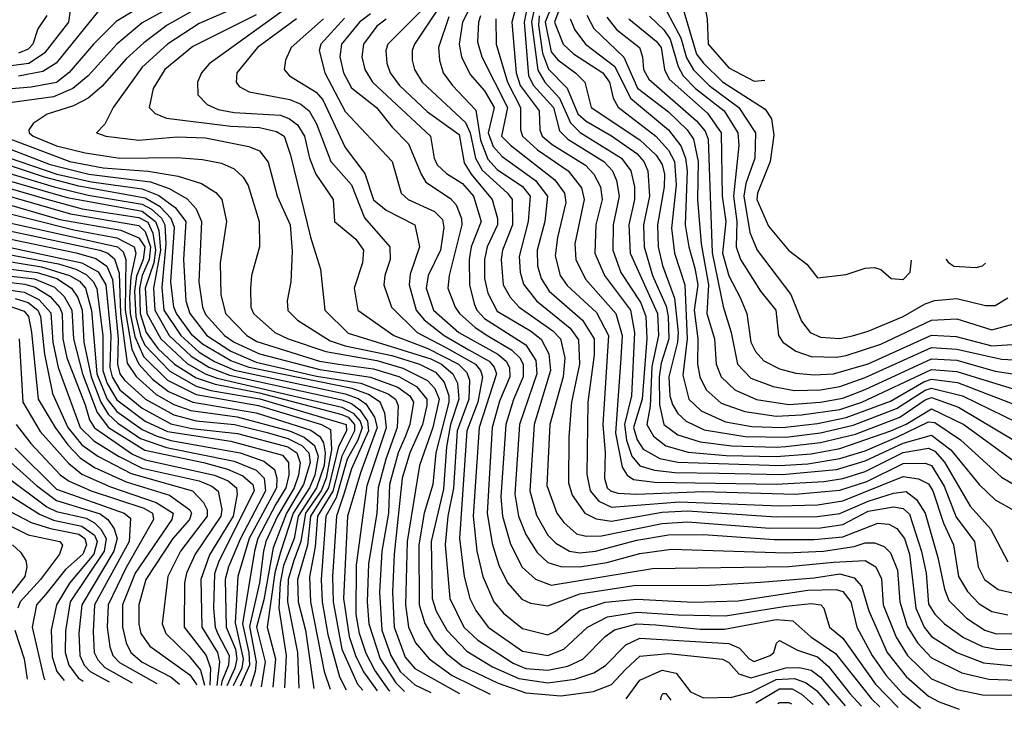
# Model space of a CAD drawing. Extents: x 501367 to 657802, y 482273 to 547541.
# Tile 679 of 714: x 643949 to 647054, y 483085 to 485263. Entities that reach past the tile are written whole.
import ezdxf

# ---------------------------------------------------------------- set-up
doc = ezdxf.new("R2010")
doc.units = 0

msp = doc.modelspace()

# ---------------------------------------------------------------- linework, layer by layer
at = {"layer": '0CON20XD'}
for points in [[(646123.7, 485408.2), (646109.1, 485395), (646099.2, 485355), (646117, 485265), (646120, 485185), (646185, 485110.7), (646265, 485068.1), (646299.3, 485071.9)], [(644542.6, 485367.4), (644335, 485252.5), (644255, 485185.6), (644165, 485084.8), (644116.6, 485045), (644055, 485019.5), (643925, 485000.7)], [(646018.1, 485375), (646083.8, 485153.8), (646105, 485124.9), (646165, 485066.6), (646299.8, 484979.8), (646319.6, 484949.6), (646327.7, 484897.7), (646316.2, 484815), (646276, 484715), (646273.4, 484695), (646310.4, 484610.4), (646373.2, 484535), (646431.2, 484491.2), (646465, 484448), (646555, 484458), (646615, 484478), (646645, 484480), (646665, 484474), (646697.5, 484445), (646735, 484442.5), (646757.5, 484465), (646761.9, 484503.8)], [(644385, 485337.7), (644253.2, 485256.8), (644181.1, 485185), (644104.7, 485095.3), (644065, 485064.7), (643985, 485049.7), (643715, 485026.3)], [(643905, 485116), (643977.6, 485125), (644029.7, 485160.3), (644104.2, 485255), (644116.1, 485345)], [(644685, 485324.9), (644515, 485250.1), (644415.2, 485185), (644335, 485112.9), (644243.1, 484985), (644216.8, 484933.2), (644191.2, 484905), (644220, 484895), (644325, 484882.3), (644445, 484892.3), (644535, 484889.8), (644671.7, 484861.7), (644705, 484848.1), (644732.6, 484812.6), (644760.9, 484705), (644801.4, 484615), (644807.8, 484532.2), (644804.2, 484435), (644792.4, 484375), (644794.2, 484344.2), (644825, 484314.3), (644928.3, 484248.3), (644975, 484232.4), (645122.1, 484202.1), (645209.8, 484175), (645260.1, 484150.1), (645287.9, 484117.9), (645302, 484075), (645302, 484055), (645261.6, 483895), (645251.5, 483795), (645224.9, 483704.9), (645207.9, 483605), (645208.8, 483415), (645226.8, 483356.8), (645255.8, 483305.8), (645295, 483261.8), (645345, 483221.3), (645457.7, 483167.7), (645545, 483137), (645655, 483128.4), (645758.8, 483141.2), (645815, 483163.4), (645859.4, 483210.6), (645905, 483253), (645995, 483262), (646165, 483243.2), (646185, 483233), (646217.4, 483197.4), (646254.7, 483184.7), (646365, 483216.4), (646407.1, 483217.1), (646445, 483208.7), (646475, 483187.2), (646551.9, 483096.9)], [(645292.9, 485335), (645194, 485185), (645186.9, 485165), (645186.5, 485135), (645193.5, 485105), (645218.3, 485065), (645355, 484937.7), (645369.2, 484905), (645386.2, 484825), (645407.1, 484787.1), (645487.7, 484715), (645502.3, 484695), (645502.6, 484615), (645471.5, 484535), (645466.9, 484505), (645473.2, 484425), (645496.2, 484386.2), (645524.3, 484355), (645629.9, 484279.9), (645654.3, 484255), (645668.3, 484195), (645662.9, 484135), (645620.5, 483985), (645611.5, 483791.5), (645642.4, 483705), (645665.1, 483675.1), (645705, 483639.5), (645735, 483631.6), (645783.5, 483633.5), (645975, 483672.1), (646055, 483676.8), (646315, 483657.8), (646475, 483658), (646545, 483668.6), (646625, 483711.2), (646705, 483724.5), (646735, 483719.7), (646755, 483701.7), (646793.1, 483583.1), (646807.3, 483515), (646815, 483416.9), (646835, 483385.7), (646865.3, 483355.3), (646925, 483311.9), (646985, 483283.9), (647035, 483273.7), (647125, 483274.9)], [(645385.4, 485335), (645345.4, 485255), (645334.8, 485185), (645342.1, 485145), (645369.3, 485089.3), (645415, 485038.1), (645445.4, 484985), (645426.7, 484905), (645442.2, 484862.2), (645470.3, 484830.3), (645575.2, 484755), (645613.2, 484705), (645604.6, 484625), (645580.7, 484535), (645582.3, 484485), (645593.3, 484445), (645619, 484405), (645723.6, 484313.6), (645760.6, 484255), (645760.7, 484205), (645740.4, 484055), (645737.3, 483827.3), (645748.4, 483775), (645775, 483742), (645815, 483723.7), (646029.4, 483740.6), (646345, 483727.9), (646465, 483731.1), (646545, 483743.1), (646735, 483820.8), (646783.2, 483813.2), (646815, 483797.4), (646829.3, 483775), (646862.8, 483672.8), (646894.2, 483605), (646910, 483505), (646937.8, 483457.8), (646975, 483418), (647015, 483394.4), (647065, 483383.2)], [(645519.5, 485325), (645500.6, 485255), (645511.2, 485131.2), (645514.5, 485095), (645527.3, 485055), (645587.6, 484975), (645589.4, 484915), (645596.7, 484895), (645628.2, 484868.2), (645733, 484803), (645759.5, 484775), (645780.4, 484735), (645785.9, 484695), (645765.7, 484615), (645762.7, 484525), (645793.3, 484455), (645875.4, 484345), (645888.2, 484275), (645878.1, 484075), (645856, 483985), (645863, 483935), (645879.6, 483885), (645905, 483854.3), (645950.9, 483840.9), (646015, 483833.3), (646155, 483830.5), (646353.7, 483826.3), (646525, 483842.5), (646615, 483869.9), (646735, 483925.3), (646825, 483950.5), (646886, 483905), (646975, 483795.2), (647025, 483746.2), (647085, 483712.9)], [(645555.7, 485334.3), (645539.7, 485255), (645553.8, 485085), (645569.2, 485055), (645632.2, 484985), (645651.3, 484911.3), (645678, 484885), (645791.2, 484815), (645818, 484785), (645831.2, 484755), (645839.1, 484705), (645820.3, 484615), (645819.5, 484535), (645844.9, 484464.9), (645908.2, 484368.2), (645923.6, 484325), (645926.4, 484256.4), (645911.8, 484065), (645885.1, 483975), (645896.3, 483936.3), (645915, 483907), (645967.5, 483877.5), (646025, 483865.6), (646345, 483854.8), (646435, 483860.4), (646535, 483876.9), (646615, 483901.9), (646715.1, 483944.9), (646815, 483992.5), (646835, 483990.7), (646916.1, 483936.1), (647045, 483818.8), (647085, 483794.8)], [(645642.1, 485345), (645605.8, 485255), (645625, 485160.6), (645645.6, 485135.6), (645703.3, 485093.3), (645731, 485065), (645751.7, 484985), (645905, 484883.3), (645955.9, 484835), (645974.8, 484805.2), (645982.1, 484775), (645981.1, 484735), (645960.4, 484615), (645962.4, 484545), (645976.3, 484486.3), (646013.8, 484383.8), (646025.8, 484275), (646024, 484245), (645996.5, 484135), (645999.6, 484075), (646007.3, 484047.3), (646025, 484019.6), (646050.7, 483995), (646107.8, 483967.8), (646236.9, 483946.9), (646365, 483944.9), (646475, 483958.3), (646577.4, 483982.6), (646714.5, 484035), (646805, 484092.7), (646825, 484099.2), (646922.4, 484075), (647095, 483991.2)], [(645665.4, 485334.6), (645635.4, 485255), (645663, 485185), (645695, 485155.1), (645788.4, 485095), (645809, 485065), (645821.1, 485015), (645836.5, 484986.5), (645955, 484894.6), (645995, 484850.2), (646013.9, 484815), (646019.3, 484740.7), (646004.3, 484604.3), (646013.9, 484525), (646046.7, 484425), (646054.1, 484255), (646039.9, 484139.9), (646059.3, 484065), (646098.1, 484028.1), (646175, 483992.9), (646258.2, 483978.2), (646355, 483974.9), (646465, 483987.6), (646555, 484006.6), (646695, 484058.4), (646800.7, 484119.3), (646825, 484127.6), (646906.8, 484116.8), (647095, 484044.6)], [(645965.2, 485335), (646033.9, 485205), (646051.9, 485141.9), (646073.9, 485103.9), (646122.9, 485055), (646217.1, 484985), (646269.7, 484905), (646267.4, 484825), (646238.5, 484745), (646232.3, 484705), (646251.1, 484591.1), (646275, 484535.3), (646381, 484395), (646415, 484311.1), (646441.4, 484275), (646475, 484260), (646535, 484256.2), (646575, 484264.5), (646625, 484278.8), (646735, 484325.2), (646805, 484365.2), (646835, 484375.9), (646905, 484382.7), (646995, 484360), (647025, 484359.8), (647065.1, 484384.8)], [(644198.9, 485291.1), (644064.3, 485125.7), (644021.3, 485098.7), (643945, 485084)], [(644515, 485302.6), (644414.3, 485245), (644340.1, 485189.9), (644285, 485139), (644208.3, 485051.7), (644164.7, 485015.3), (644119, 484991), (644035.6, 484964.4), (643991.8, 484935), (643977.8, 484915), (643978.6, 484905), (643991.6, 484895), (644065, 484864.5), (644155, 484841.8), (644264.9, 484824.9), (644445, 484827.1), (644525, 484821.3), (644585, 484809.1), (644625, 484791.4), (644653.4, 484765), (644669.6, 484739.6), (644704.2, 484625), (644705.3, 484545), (644680.3, 484455), (644676.9, 484415), (644678.3, 484355), (644686.7, 484335), (644753.3, 484275), (644795.3, 484255), (644914.6, 484214.6), (645075, 484186.8), (645157.6, 484162.4), (645235, 484123.8), (645258.5, 484098.5), (645271.3, 484065), (645252.3, 483975), (645210.1, 483855), (645170.9, 483615), (645166.1, 483415), (645175.4, 483345), (645196.9, 483295), (645240.2, 483245), (645312.3, 483192.3), (645433.1, 483132.7)], [(644795, 485301.7), (644546.9, 485123.1), (644522.4, 485095), (644509.6, 485065), (644510.9, 485025), (644540.5, 484995), (644575, 484979.2), (644625, 484969.5), (644771.1, 484961.1), (644799.9, 484949.9), (644825, 484930.2), (644847, 484895), (644862.6, 484825), (644882.4, 484775), (644937.5, 484695), (644941.8, 484625), (645009.2, 484569.2), (645033, 484535), (645029.6, 484495), (645003.4, 484415), (645015.3, 484345), (645128.4, 484265), (645235.8, 484224.2), (645333.2, 484175), (645358.9, 484148.9), (645367.3, 484125), (645364.9, 484064.9), (645328.8, 483965), (645316.7, 483783.3), (645299.6, 483695), (645290.4, 483605), (645305.6, 483435.6), (645350, 483345), (645393.8, 483303.8), (645505, 483230.6), (645545, 483214.7), (645615, 483209), (645678.1, 483221.9), (645725, 483243.9), (645795.2, 483315), (645825, 483336.5), (645895, 483355.1), (645955, 483352), (646095, 483338.6), (646171.8, 483338.2), (646335, 483369.4), (646386.8, 483365), (646443.9, 483313.9), (646521.6, 483261.6), (646635, 483118.3), (646661.4, 483093.4)], [(645222.6, 485297.4), (645109.8, 485185), (645104, 485165), (645107.2, 485125), (645116.8, 485095), (645147.1, 485055), (645235, 484971.5), (645335, 484899.8), (645350.7, 484810.7), (645372.4, 484775), (645439, 484695), (645456.1, 484635), (645456.1, 484615), (645423.1, 484545), (645414.4, 484505), (645414.9, 484445.1), (645425, 484398.9), (645455, 484342.6), (645560, 484280), (645593.6, 484253.6), (645617.8, 484207.8), (645623, 484155), (645571.7, 483985), (645557.8, 483775), (645578.6, 483698.6), (645614.8, 483635), (645639.4, 483609.4), (645682.8, 483585), (645715, 483579.3), (645765, 483584.5), (645895, 483619.5), (645995, 483636), (646105, 483637), (646328.3, 483621.7), (646455, 483621.4), (646545, 483629.7), (646655, 483673.3), (646690.1, 483670.1), (646715, 483656.1), (646739.7, 483625), (646755, 483575.4), (646774.9, 483405), (646801.7, 483345), (646825, 483315.5), (646905, 483264.3), (646988.2, 483231.8), (647085, 483222.8)], [(645573.6, 485306.4), (645563.1, 485255), (645583.2, 485103.2), (645605, 485065.4), (645651.1, 485015), (645686.4, 484936.4), (645716.5, 484906.5), (645846.7, 484825), (645876.6, 484785), (645887.8, 484735), (645888, 484695), (645869.9, 484615), (645874.1, 484525), (645960.6, 484335), (645964, 484265), (645942.8, 484167.2), (645937.2, 484042.8), (645926.7, 483985), (645947.6, 483947.6), (645987.2, 483917.2), (646057.6, 483897.6), (646177, 483887), (646335, 483883.9), (646445, 483892.2), (646535, 483908.5), (646696.6, 483965), (646745, 483985.2), (646825, 484033.9), (646926.4, 483985), (647085, 483868.8)], [(644034.4, 485275.6), (644006.1, 485233.9), (643990.3, 485185), (643975, 485169.3), (643945, 485157.2)], [(644695, 485277.9), (644495, 485177.7), (644406.5, 485105), (644370.2, 485045), (644357.2, 484985), (644376, 484966), (644411.4, 484951.4), (644615, 484926.4), (644705, 484922.3), (644759.1, 484909.1), (644782.8, 484895), (644803.2, 484835), (644865.7, 484575.7), (644897.8, 484475), (644911.1, 484345), (644985, 484273.3), (645245, 484192.3), (645279.3, 484175), (645314.9, 484145), (645329.2, 484115), (645334.1, 484065), (645307.8, 483985), (645294.4, 483914.4), (645285, 483780.5), (645246.9, 483615), (645249.9, 483435), (645262.2, 483395), (645295.7, 483335), (645358.8, 483268.8), (645439.7, 483219.7), (645522.7, 483182.7), (645615, 483169.5), (645699.7, 483180.3), (645759.9, 483200.1), (645796.4, 483223.6), (645860.7, 483289.3), (645905, 483309.9), (646185, 483293.6), (646218.9, 483278.9), (646249.3, 483245), (646265, 483236.4), (646315.4, 483255), (646327.3, 483265), (646335.7, 483294.3), (646345, 483302.5), (646402.1, 483272.1), (646465, 483250.6), (646500.1, 483220.1), (646567.2, 483135), (646604.1, 483095.2)], [(644821.6, 485265), (644698.7, 485175), (644633.5, 485095), (644631.1, 485065), (644641.3, 485051.3), (644672.2, 485035), (644801, 485011), (644835.9, 484995.9), (644862, 484975), (644885, 484933.3), (644930.3, 484815), (644995, 484740.7), (645036.5, 484636.5), (645115.8, 484545), (645117.5, 484505), (645100.2, 484455), (645097.1, 484425), (645121.4, 484355), (645202.3, 484275), (645295, 484226.3), (645386, 484175), (645402.2, 484155), (645408.6, 484135), (645393.4, 484055), (645359.3, 483965), (645336.1, 483625), (645351, 483505), (645368.8, 483435), (645387.6, 483397.6), (645426.5, 483345), (645535, 483268.5), (645615, 483254.9), (645665, 483274.8), (645739.3, 483345), (645802.5, 483377.5), (645895, 483392.6), (646026.1, 483383.9), (646175, 483380.4), (646365, 483411.5), (646445, 483419), (646475.5, 483415), (646485.5, 483405), (646503.2, 483345), (646545, 483310), (646648.1, 483165), (646719.1, 483091.5)], [(644907.2, 485265), (644805.3, 485175), (644786.8, 485135), (644782.7, 485105), (644800, 485085), (644883.7, 485033.7), (644905, 485010), (644975, 484859.1), (645037.2, 484777.2), (645065, 484694.3), (645105, 484661.2), (645194.8, 484614.8), (645209.6, 484545), (645180.4, 484459.6), (645177.1, 484425), (645199.4, 484345), (645224.6, 484314.6), (645287.1, 484265), (645365, 484220.6), (645429.9, 484185), (645445.6, 484165.6), (645452.4, 484145), (645398.3, 483975), (645379, 483695), (645390.1, 483585), (645409.7, 483505), (645443.8, 483425), (645475, 483388.9), (645535, 483340.8), (645615, 483320.7), (645638.4, 483331.6), (645715, 483397.4), (645795, 483424), (645895, 483432.8), (646073.5, 483423.5), (646215, 483427.9), (646435, 483461.2), (646523.6, 483463.6), (646545, 483457.3), (646569.9, 483425), (646589.2, 483345), (646637, 483255), (646681.8, 483191.8), (646733.6, 483135), (646790.4, 483089.2)], [(644972.8, 485267.2), (644898.9, 485185), (644893.2, 485165), (644911.1, 485095), (644975, 484973.2), (645123.5, 484815), (645152.2, 484715), (645173.9, 484695), (645256.9, 484656.9), (645281.8, 484631.8), (645286.8, 484606.8), (645275.8, 484535), (645236.6, 484455), (645230.4, 484415), (645253.9, 484345), (645333.3, 484275), (645457.1, 484207.1), (645483.3, 484185), (645493.3, 484165), (645494.5, 484135), (645462.3, 484057.7), (645438.5, 483975), (645423.3, 483705), (645438.7, 483608.7), (645460.4, 483540.4), (645487.5, 483485), (645532.7, 483432.7), (645560.3, 483420.3), (645615, 483412), (645715, 483450.3), (645886.1, 483476.1), (646125, 483477.1), (646285, 483486.3), (646455, 483500.5), (646535, 483513.3), (646581, 483501), (646603.9, 483473.9), (646626.7, 483396.7), (646684.9, 483265), (646745, 483189), (646815, 483126.4), (646848.5, 483108.5), (646912, 483085.4)], [(645055, 485281.2), (645020.3, 485255), (644963.9, 485185), (644958.9, 485145), (644970.2, 485095), (644995, 485047.7), (645073.9, 484985), (645123.1, 484923.1), (645175, 484870.6), (645214.5, 484774.5), (645230.1, 484750.1), (645307.7, 484697.7), (645325, 484677.9), (645341.7, 484635), (645343.4, 484615), (645303.3, 484455), (645299.1, 484415), (645322, 484355), (645335.9, 484335), (645385, 484290.4), (645424.9, 484264.9), (645500.1, 484220.1), (645525.9, 484195), (645536.7, 484175), (645536.7, 484135), (645506.2, 484063.8), (645482.1, 483985), (645466.2, 483756.2), (645471.9, 483695), (645497.1, 483607.1), (645534, 483534), (645575.9, 483495.9), (645625, 483477.5), (645945, 483529.7), (646375, 483536), (646515, 483550.4), (646614.9, 483554.9), (646648.7, 483535), (646667.3, 483497.3), (646671.9, 483415), (646713.4, 483313.4), (646748.4, 483255), (646825, 483181.9), (646905, 483148.2), (646985, 483130.6), (647095, 483129.6)], [(645105, 485264.1), (645075, 485242.4), (645032.7, 485185), (645027.8, 485145), (645037.4, 485105), (645061.6, 485065), (645244.3, 484895), (645255.9, 484825), (645265, 484804.7), (645295, 484777.3), (645345, 484745.8), (645379.6, 484705), (645404.5, 484625), (645373.2, 484545), (645366.8, 484505), (645367, 484425), (645382.3, 484365), (645390.7, 484345), (645415, 484319.5), (645545, 484236.5), (645576.7, 484186.7), (645579.7, 484145), (645524.9, 483985), (645510.8, 483765), (645522.1, 483695), (645545, 483637.3), (645580.5, 483580.5), (645615, 483548.5), (645655.9, 483535.9), (645715, 483535.1), (645801, 483549), (645905, 483577.3), (646005, 483591.5), (646365, 483579.6), (646484.3, 483584.3), (646580.6, 483599.4), (646615, 483610.8), (646645, 483611.3), (646675, 483599.8), (646695, 483579.7), (646717.8, 483525), (646724.3, 483425), (646748.1, 483348.1), (646780.6, 483295), (646825, 483247.8), (646920.5, 483200.5), (647005, 483180.2), (647095, 483177.8)], [(645301.9, 485271.9), (645270, 485175), (645272.5, 485135), (645284, 485095), (645313.5, 485055), (645387.3, 484977.3), (645401.7, 484881.7), (645425, 484822), (645455, 484790.1), (645535, 484736.3), (645559.2, 484705), (645552.9, 484625), (645524.6, 484515), (645527.5, 484465), (645537.9, 484427.9), (645578.8, 484375), (645685, 484288.3), (645711.5, 484251.5), (645714, 484175), (645689.3, 484055), (645680.6, 483945), (645679.2, 483800.8), (645691.5, 483761.5), (645730.8, 483705), (645766.6, 483686.6), (645815, 483679.1), (645975, 483707.6), (646055, 483711.5), (646335, 483692.9), (646465, 483693.6), (646535, 483703.6), (646625, 483742.7), (646705, 483767.9), (646745, 483772.8), (646777.7, 483747.7), (646805.1, 483705), (646844.5, 483564.5), (646865.1, 483465.1), (646879.4, 483429.4), (646935, 483372.8), (646993.3, 483335), (647025, 483324.3), (647115, 483323.8)], [(645402.6, 485275), (645395.6, 485255), (645392.4, 485192.4), (645406, 485145), (645487.4, 484985), (645468.7, 484895), (645496.4, 484866.4), (645636.6, 484756.6), (645667.3, 484715), (645671.1, 484685), (645644.9, 484575.1), (645637.2, 484517.2), (645653.5, 484455), (645675, 484423.6), (645767.7, 484337.7), (645805.6, 484265), (645788, 483985), (645794.9, 483895), (645793.1, 483815), (645802.1, 483785), (645812, 483775), (645835, 483767.6), (645895, 483764.7), (646105, 483773.2), (646395, 483764.4), (646535, 483777.4), (646621.1, 483805), (646735, 483861.9), (646805, 483863), (646824.6, 483854.6), (646865, 483790), (646902, 483692), (646960.2, 483615), (646971.7, 483535), (646991.4, 483495), (647035, 483464), (647085, 483451.7)], [(645450.1, 485265), (645451.2, 485185), (645487.3, 485065), (645527.8, 484985), (645527.9, 484915), (645534.5, 484895), (645582, 484852), (645679.1, 484785), (645721.2, 484731.2), (645729.3, 484695), (645699.4, 484555), (645703.2, 484505), (645733.7, 484443.7), (645829.1, 484335), (645848.6, 484265), (645845, 484194.2), (645827.5, 483957.5), (645849.4, 483849.4), (645864.9, 483824.9), (645885, 483810.8), (645952.5, 483802.5), (646335, 483796.4), (646484.9, 483805.1), (646545, 483813.8), (646615, 483836.1), (646735, 483896.5), (646815, 483909.8), (646835, 483900.1), (646865.6, 483865.6), (646946.3, 483726.3), (647010.9, 483655), (647065, 483551.1)], [(645587.5, 485275), (645584.9, 485244.9), (645597.3, 485157.3), (645616.4, 485106.4), (645675.9, 485045.9), (645709.5, 484965), (645735, 484942), (645815.7, 484895.7), (645895, 484839.6), (645917.5, 484815), (645930.3, 484785), (645935.1, 484705), (645916, 484615), (645918, 484545), (645944.5, 484455), (645988.2, 484358.2), (645994.5, 484325), (645996, 484255), (645972, 484178), (645965.3, 484135), (645966.6, 484046.6), (645980.5, 483985), (646025, 483951.5), (646095, 483930), (646195, 483917.5), (646335, 483913.5), (646365, 483914.6), (646475, 483927.5), (646585, 483954.2), (646725, 484007.7), (646805, 484062.7), (646825, 484069.9), (646909.5, 484039.5), (647095, 483928.9)], [(645685.4, 485265), (645700.1, 485230.1), (645733, 485185), (645825.8, 485115), (645875.1, 485015.1), (645995, 484914.9), (646034.3, 484864.3), (646049.2, 484825), (646054.2, 484785), (646047.8, 484615), (646058.7, 484545), (646078.5, 484478.5), (646087.5, 484425), (646076.3, 484345), (646087.9, 484255), (646086.9, 484175), (646093.9, 484135), (646113.5, 484093.5), (646161.6, 484051.6), (646235.8, 484025.8), (646335, 484011.2), (646415, 484014.7), (646535, 484032.4), (646604.8, 484055), (646825, 484158), (646905, 484152.2), (647085, 484096.3)], [(645737.1, 485277), (645759.3, 485235), (645854.1, 485144.1), (645896.8, 485046.8), (645995, 484971.8), (646054.3, 484914.3), (646073.7, 484885), (646088.6, 484815), (646086.5, 484695), (646097.8, 484555), (646121.6, 484425), (646116.5, 484335), (646139.7, 484255), (646145.5, 484175), (646161, 484135), (646204.1, 484094.1), (646273, 484063), (646375, 484048), (646475, 484054.6), (646545, 484068.2), (646615, 484094.7), (646825, 484191.7), (646905, 484187.2), (647025, 484153.3), (647095, 484142.5)], [(645800.4, 485270.4), (645831.2, 485231.2), (645903.3, 485175), (645913.1, 485145), (645915.9, 485105), (645932.7, 485075), (646083, 484943), (646110.4, 484910.4), (646119.9, 484885), (646133.2, 484526.8), (646167.1, 484357.1), (646192.9, 484275), (646213, 484175), (646255, 484130.9), (646324.7, 484104.7), (646392.4, 484092.4), (646475, 484094.3), (646535, 484104.1), (646615, 484132.9), (646825, 484227.8), (646905, 484222.4), (647045, 484190.4), (647085, 484189)], [(645869.8, 485265), (645955.8, 485195), (645972.2, 485175), (645982.4, 485105), (645997.1, 485075), (646117.6, 484967.6), (646161.1, 484905), (646164.1, 484705), (646175.5, 484625), (646164.9, 484525), (646185, 484454), (646220.9, 484385), (646242.3, 484335), (646254.9, 484244.9), (646269.8, 484215), (646295.7, 484185.7), (646345, 484160.5), (646397, 484147), (646455, 484140.9), (646515, 484144.9), (646625, 484176.6), (646825, 484266.5), (646902.7, 484262.7), (647015, 484233.3), (647095, 484237.9)], [(645935, 485273.8), (645980.1, 485230.1), (646000.7, 485200.7), (646025.9, 485115), (646041.8, 485085), (646080.3, 485045), (646170.3, 484975), (646213.5, 484905), (646217, 484865), (646199.7, 484705), (646210.6, 484625), (646208.9, 484545), (646221.8, 484505), (646285.6, 484405.6), (646333.2, 484345), (646341.8, 484265), (646355.9, 484245), (646396.5, 484216.5), (646445, 484199), (646525, 484197.1), (646555, 484202.4), (646665, 484238), (646825, 484313.9), (646905, 484318.3), (647015, 484283.8), (647085, 484302.3)], [(643895.3, 484895), (644107.1, 484815), (644212.2, 484795), (644354.3, 484784.3), (644448.6, 484768.6), (644521.8, 484745), (644567.5, 484717.5), (644586.4, 484695), (644601.1, 484625), (644580.6, 484495), (644583, 484395), (644597.7, 484335), (644665.2, 484265), (644696.2, 484246.2), (644894.2, 484185), (644954.8, 484174.8), (645065, 484160.2), (645145, 484135.7), (645199.9, 484105), (645232.4, 484065), (645233.3, 484045), (645218.8, 483985), (645179.3, 483895), (645155.3, 483815), (645129.9, 483575), (645124.1, 483455), (645129.8, 483345), (645165, 483249.8), (645195, 483214.3), (645336, 483135.8)], [(643895, 484863.1), (644045, 484805.7), (644166.7, 484775), (644360.9, 484750.9), (644419.7, 484729.7), (644477.5, 484697.5), (644504.9, 484664.9), (644521.8, 484625), (644514.3, 484435), (644525.2, 484354.8), (644535, 484332.3), (644594.9, 484265), (644625, 484244.2), (644705, 484208.1), (644895, 484157.8), (645055, 484133.9), (645141.9, 484101.9), (645179.3, 484075), (645190.8, 484055), (645179, 483985), (645164.2, 483945.8), (645142.7, 483895), (645115.3, 483795), (645111.9, 483705), (645091.4, 483585), (645084.1, 483455), (645090.9, 483335), (645119, 483255), (645148.8, 483205), (645195, 483162.6), (645245.5, 483138.7)], [(643875, 484840.5), (644065.7, 484775), (644175, 484751.1), (644335, 484728.7), (644387.8, 484707.8), (644439.1, 484669.1), (644472.9, 484625), (644465.3, 484505), (644472.5, 484375), (644484.9, 484335), (644538.6, 484265), (644615, 484215.6), (644695, 484181.3), (644885, 484137), (645024.6, 484114.7), (645111.1, 484081.1), (645133.7, 484065), (645142.6, 484045), (645139.6, 483975), (645103.5, 483875), (645079.1, 483785), (645075.1, 483704.9), (645049.2, 483545), (645044.9, 483425), (645049.9, 483355), (645085.8, 483245), (645135, 483168.9), (645162, 483141.4)], [(645116.6, 483142.8), (645113.9, 483145), (645069, 483209), (645041.6, 483261.6), (645020.5, 483325), (645010.5, 483385), (645010.8, 483540.8), (645045, 483792), (645106.1, 483975), (645100.3, 484020.2), (645085.7, 484055), (645048.8, 484078.8), (644997.7, 484097.7), (644672.1, 484165), (644615.1, 484185.1), (644525, 484237.9), (644494.2, 484265), (644442.9, 484335), (644435.1, 484355), (644425.8, 484435), (644436.7, 484606.7), (644426.6, 484635), (644391.9, 484671.9), (644345, 484699.6), (644135, 484736.9), (644027, 484765), (643895, 484809.8)], [(643875, 484789.9), (644057.6, 484735), (644165, 484708.4), (644335, 484679.8), (644364.5, 484664.4), (644395.6, 484635.6), (644406.8, 484615), (644409.8, 484555), (644396.8, 484416.9), (644403.9, 484345), (644456.9, 484265), (644515, 484212.9), (644563.6, 484183.6), (644626.5, 484156.5), (644975, 484081.5), (645016.5, 484066.5), (645040.2, 484050.2), (645067.7, 484007.7), (645076.1, 483975), (645024.2, 483835), (644982.4, 483695), (644970.2, 483435), (644988.4, 483315), (645008, 483255), (645033.4, 483203.4), (645076.2, 483144.1)], [(643875, 484765.7), (644098.8, 484701.2), (644335, 484657.8), (644377.1, 484625), (644387.1, 484597.1), (644393.4, 484535), (644370.3, 484415), (644374.8, 484345), (644420.4, 484265), (644489.9, 484199.9), (644545, 484165.9), (644610.2, 484140.2), (644965, 484062.3), (644995, 484051.2), (645021.1, 484031.1), (645046, 483995), (645048.8, 483965), (644995.1, 483845), (644972.3, 483767.7), (644947.8, 483695), (644935.4, 483505), (644937.1, 483425), (644965.3, 483275), (645014.7, 483164.7), (645031, 483145.6)], [(643885, 484739.5), (644034.4, 484695.6), (644145.3, 484665.2), (644325, 484638.3), (644352.8, 484622.8), (644368.4, 484588.4), (644377.4, 484535), (644371.4, 484495), (644344.8, 484415.2), (644349.4, 484335), (644393.5, 484255), (644477.5, 484177.5), (644533.5, 484145), (644571.3, 484131.3), (644965, 484039.7), (645000.4, 484020.4), (645022.3, 483995), (645028.5, 483975), (645014.9, 483935.1), (644981.3, 483875), (644966.9, 483823.1), (644947.3, 483752.7), (644914.2, 483695), (644900.1, 483495), (644903.1, 483425), (644921.1, 483321.1), (644957.9, 483187.9), (644978.6, 483147.2)], [(643875, 484716.8), (644109.2, 484649.2), (644325, 484612.5), (644345, 484593.5), (644361.2, 484545), (644356.8, 484505), (644335.5, 484454.5), (644326.7, 484415), (644329.2, 484335), (644347.9, 484275), (644384.7, 484225), (644437.1, 484175), (644505, 484132.2), (644565, 484111.5), (644705, 484084.4), (644965, 484016.6), (644985, 484007.5), (645004.7, 483985), (645004.6, 483965), (644965, 483885), (644936.4, 483773.6), (644887.6, 483695), (644881.2, 483598.8), (644863.3, 483503.3), (644865.9, 483425), (644909.5, 483205), (644928.3, 483148.9)], [(643865, 484692.4), (644075, 484632.1), (644268.1, 484598.1), (644324.2, 484574.2), (644343.8, 484545), (644337.9, 484505), (644316.9, 484453.1), (644310.8, 484405), (644314.8, 484325.2), (644329.4, 484265), (644343.3, 484235), (644422.6, 484152.6), (644505.2, 484105.2), (644551.8, 484091.8), (644705.9, 484065.9), (644978.3, 483985), (644979.7, 483965), (644954.8, 483915.2), (644923, 483785), (644866.3, 483695), (644856.2, 483603.8), (644825.1, 483495), (644826.6, 483425), (644850.4, 483335), (644876.2, 483150.6)], [(643845, 484637.1), (644257.4, 484545), (644275, 484529.8), (644283.3, 484505), (644281.4, 484345), (644302.8, 484222.8), (644324.7, 484174.7), (644367.9, 484128), (644418.6, 484088.6), (644495, 484054.9), (644695, 484021.9), (644866.7, 483966.7), (644895, 483946.6), (644906.5, 483926.5), (644912.1, 483895), (644908.6, 483855), (644885.4, 483785), (644827.4, 483695), (644814.2, 483625), (644781, 483539), (644770.2, 483485), (644766.5, 483405), (644789.3, 483255), (644784.1, 483153.6)], [(643863.6, 484663.6), (644119.3, 484599.3), (644255, 484574.2), (644309.5, 484545), (644314.9, 484525), (644298.9, 484451.1), (644295.6, 484385), (644297.4, 484335), (644312.1, 484262.1), (644339.3, 484199.3), (644414.6, 484124.6), (644505, 484078.9), (644702, 484045), (644900.4, 483985), (644928.6, 483968.6), (644931.7, 483905), (644915.5, 483815), (644900.1, 483775), (644850.2, 483705), (644835.1, 483614.9), (644813.4, 483555), (644795.6, 483495.6), (644793.4, 483425), (644824.7, 483265), (644828.7, 483152.2)], [(643865, 484606.9), (643950.9, 484589.1), (644201.6, 484535), (644226.8, 484525), (644247.8, 484507.8), (644262.3, 484462.3), (644266.6, 484335), (644288.2, 484178.2), (644316, 484136), (644379.5, 484079.5), (644435, 484047.6), (644488.6, 484028.6), (644635, 484009), (644800, 483965), (644846.2, 483945), (644878.6, 483918.6), (644890.6, 483885), (644880.1, 483825), (644863.3, 483785), (644811.2, 483705), (644771.3, 483581.3), (644753.6, 483516.4), (644729.8, 483345), (644755.1, 483245), (644746.7, 483154.9)], [(643875, 484579), (644127, 484527), (644188.4, 484508.4), (644223.9, 484483.9), (644241.9, 484441.9), (644259.3, 484255), (644257.2, 484175), (644265.1, 484145), (644279.8, 484125), (644345.4, 484065), (644435, 484014.6), (644505, 483996.6), (644626.1, 483985), (644729.7, 483959.7), (644795, 483940.6), (644838.7, 483918.7), (644860.2, 483895), (644864.8, 483865), (644844.3, 483795), (644790.2, 483705), (644748.6, 483595), (644718.7, 483431.3), (644695.5, 483345), (644722.9, 483235), (644709.9, 483156.1)], [(643875, 484553.2), (644145.2, 484495.2), (644196.2, 484466.2), (644220.2, 484425), (644236.7, 484265), (644232.6, 484165), (644240.1, 484135), (644265, 484094.4), (644335, 484036.1), (644425, 483986.2), (644491.8, 483971.8), (644635.8, 483955.7), (644795, 483914.2), (644823.3, 483895), (644833.9, 483863.9), (644828.6, 483825), (644814.4, 483785), (644761.7, 483695), (644725.4, 483615), (644717.9, 483585), (644705.3, 483484.8), (644673.2, 483346.8), (644694.7, 483235), (644691.6, 483205), (644676.8, 483157.2)], [(643875, 484528.6), (644071.6, 484491.6), (644125.9, 484475), (644158.2, 484458.2), (644181.4, 484435), (644192.5, 484412.5), (644210.7, 484265), (644211.1, 484155), (644225, 484113.9), (644255, 484062.9), (644344.9, 483995), (644415, 483962.2), (644615, 483931.7), (644777.5, 483887.5), (644796.1, 483865), (644797.5, 483825), (644787.9, 483785), (644756.7, 483733.3), (644699.8, 483625), (644689.4, 483585), (644651.5, 483355), (644671.6, 483265), (644673.2, 483225), (644644.1, 483158.2)], [(643845.3, 484484.7), (644004.4, 484464.4), (644065.5, 484445), (644112.7, 484415), (644131.7, 484385), (644146.2, 484345), (644151.6, 484245), (644173.8, 484135), (644205, 484054.9), (644227.5, 484017.5), (644258.3, 483988.3), (644330.2, 483940.2), (644412.1, 483912), (644625, 483869), (644695, 483840.2), (644719.8, 483815), (644724.1, 483775), (644645.3, 483625), (644607.4, 483535), (644596.9, 483495), (644600.5, 483345), (644629, 483275), (644633.5, 483245), (644627.6, 483215), (644602.6, 483159.6)], [(643875.4, 484505.4), (644017.4, 484482.6), (644106.1, 484455), (644136.9, 484436.9), (644156.2, 484415), (644174.8, 484344.8), (644192.4, 484145), (644225, 484064.9), (644255.4, 484025.4), (644335, 483968.3), (644378.8, 483948.8), (644425, 483934.3), (644644.6, 483894.6), (644718.5, 483868.5), (644752, 483842), (644760.3, 483815), (644758.4, 483785), (644672.4, 483625), (644636.9, 483505), (644628.4, 483358.4), (644653.7, 483245), (644649.6, 483215), (644622.4, 483159)], [(646870.1, 484506.1), (646876.9, 484496.9), (646895, 484484.4), (646965, 484480.5), (646985.8, 484485), (646995.1, 484493.7)], [(643848.5, 484461.5), (643995, 484444.1), (644058.4, 484418.4), (644089.1, 484389.1), (644113.7, 484345), (644118.1, 484255), (644146.6, 484145), (644192.7, 484022.7), (644229.4, 483975), (644343, 483903), (644528.4, 483865), (644603.7, 483843.7), (644652.6, 483822.6), (644684.3, 483795), (644687.8, 483775), (644577.2, 483552.8), (644562.9, 483512.9), (644560.2, 483405), (644565.3, 483345), (644573.7, 483323.7), (644609.4, 483255), (644606.9, 483225), (644586.3, 483173.7), (644584.1, 483160.2)], [(643895, 484436.3), (643965, 484428.1), (643997.9, 484417.9), (644045, 484388.8), (644074.4, 484355), (644082.4, 484335), (644084.7, 484255), (644097.8, 484195), (644155, 484047.1), (644169, 483999), (644184.4, 483974.4), (644305, 483891.1), (644345, 483872.9), (644562.8, 483825), (644606.2, 483806.2), (644632.5, 483785), (644635.1, 483765.1), (644621.6, 483695), (644547.1, 483572.9), (644519.6, 483495), (644523.6, 483345), (644572.7, 483265), (644579, 483235), (644570.1, 483160.7)], [(643885, 484413.8), (643962.8, 484402.8), (644009.4, 484379.4), (644047.1, 484337.1), (644053.2, 484245), (644070.5, 484165), (644139.7, 483975), (644182.6, 483932.6), (644260.1, 483885), (644335, 483846.7), (644515, 483807.1), (644555, 483789.9), (644575, 483773.9), (644586.1, 483716.1), (644583.4, 483695), (644502.4, 483575), (644474.9, 483515), (644468.6, 483485), (644468, 483345), (644536.7, 483255), (644550.1, 483215), (644548.2, 483161.4)], [(643905, 484361.9), (643962.6, 484342.6), (643976.7, 484325), (643986.5, 484276.5), (644007.4, 484065), (644060.2, 483975), (644100.6, 483920.6), (644139.7, 483879.7), (644185, 483849.3), (644285, 483803.1), (644421.4, 483761.4), (644485.7, 483715), (644491, 483705), (644484.3, 483685), (644431.9, 483625), (644347, 483495), (644324.6, 483415), (644324.1, 483354.1), (644331, 483325), (644359.5, 483285), (644485, 483194.3), (644505.6, 483165.6), (644506.2, 483162.8)], [(643935, 484382.1), (643975, 484369.9), (644006.2, 484345), (644014.4, 484325), (644026.7, 484206.7), (644052.2, 484082.2), (644100.5, 483975), (644145, 483920.7), (644194.9, 483884.9), (644299.9, 483829.9), (644493.8, 483775), (644528.6, 483738.6), (644540.4, 483715), (644540.3, 483695), (644455.9, 483585), (644416, 483505), (644398.5, 483355), (644409.2, 483325), (644482.9, 483252.9), (644518.9, 483208.9), (644531.2, 483162)], [(643947.1, 484255), (643959.2, 484055), (644012.9, 483962.9), (644102.8, 483862.8), (644145, 483827.5), (644235, 483787.6), (644378.8, 483738.8), (644433.3, 483705), (644429, 483685), (644312.9, 483515), (644273.4, 483415), (644273.1, 483345), (644284.9, 483295), (644299, 483265), (644335, 483234.6), (644426.8, 483186.8), (644452.5, 483164.6)], [(643938, 483985), (643984.4, 483924.4), (644076.1, 483826.1), (644105.2, 483805.2), (644174.3, 483775), (644340.2, 483720.2), (644367.7, 483705), (644370.3, 483685), (644285, 483533.2), (644227.6, 483415), (644225.1, 483345), (644232.9, 483282.9), (644242.6, 483255), (644263.2, 483233.2), (644381.8, 483166.9)], [(643887, 483895), (644001.5, 483791.5), (644064.7, 483744.7), (644202.1, 483702.1), (644226.4, 483685), (644246.3, 483655), (644256.4, 483625), (644245.9, 483585), (644144.7, 483415), (644135.8, 483325.8), (644138.4, 483255), (644151.8, 483225), (644170.6, 483205), (644230.9, 483171.9)], [(643935, 483909.8), (644065, 483780.6), (644278.1, 483705), (644298.5, 483688.5), (644294.5, 483615), (644185.1, 483415), (644180.2, 483330.2), (644183.6, 483265), (644195, 483241.2), (644217.2, 483217.2), (644303.1, 483169.5)], [(643900.5, 483825), (644034.8, 483725), (644065, 483710.3), (644158.7, 483688.7), (644184.5, 483674.5), (644204.5, 483654.5), (644221.5, 483625), (644215.4, 483585), (644108.3, 483425), (644093.5, 483333.5), (644092.2, 483265), (644103.5, 483225), (644133.1, 483185), (644148.5, 483174.6)], [(643895.9, 483775), (644011.5, 483701.5), (644055, 483682.8), (644145, 483664), (644184.7, 483634.7), (644193.1, 483615), (644182.4, 483575), (644106.2, 483483.8), (644064.9, 483415), (644047.9, 483335), (644051.5, 483251.5), (644065.9, 483205), (644088.6, 483176.6)], [(643895, 483722.2), (643985.4, 483675.4), (644046, 483656), (644135, 483638.1), (644154.7, 483625), (644159.4, 483605), (644148, 483575), (644093.1, 483526.9), (644031.4, 483448.6), (644002.3, 483415), (643988.2, 483345), (644024.5, 483184.5), (644027.9, 483178.6)], [(643855, 483696.2), (643975, 483635.8), (644075.4, 483615), (644083.4, 483603.4), (644074.3, 483575), (644014.6, 483495), (643950.4, 483425), (643942.4, 483405)], [(643926.1, 483605), (643951.4, 483581.4), (643968.1, 483555), (643971.8, 483535), (643964.9, 483505), (643901.4, 483425)], [(643933.5, 483335), (643962.4, 483245), (643971.9, 483180.4)], [(645861.2, 483119), (645905, 483177), (645975, 483209), (646019.2, 483199.2), (646065, 483140.4), (646105, 483121.7), (646195, 483123.9), (646255, 483139.7), (646335, 483179.9), (646392.8, 483182.8), (646428.9, 483168.9), (646461.8, 483145), (646501.5, 483098.5)], [(646270.7, 483105.9), (646345, 483150.4), (646385, 483150.1), (646415, 483132.9), (646451.1, 483100.1)], [(645971.2, 483115.5), (645971.8, 483125), (645977.5, 483135), (645986.4, 483135), (646002.4, 483114.5)], [(646340, 483103.7), (646345, 483106.4), (646375, 483106.7), (646383.1, 483102.3)]]:
    msp.add_lwpolyline(points, dxfattribs=at)

doc.saveas('drawing.dxf')
